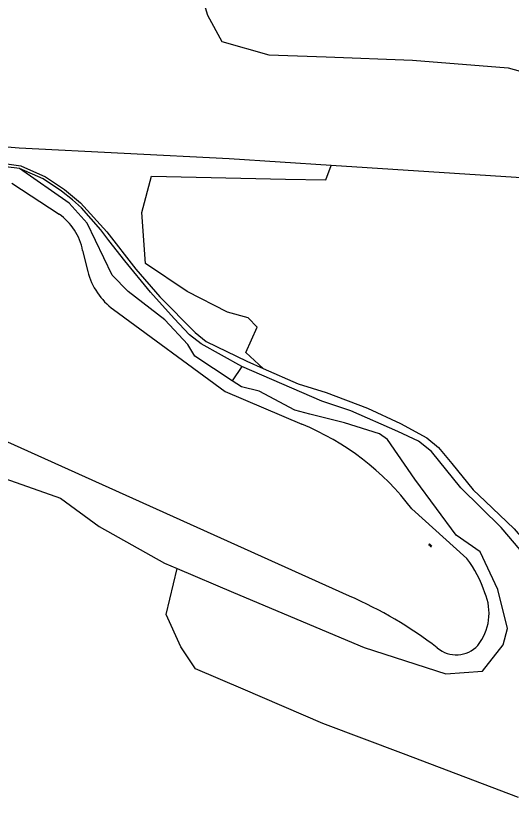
# Model space of a CAD drawing. Extents: x 130998 to 133001, y 398999 to 403002.
# Drawn here: x 131271.7 to 131510.8, y 401355.2 to 401732.2 of the extents above; entities that cross this region are included whole.
import ezdxf

# ---------------------------------------------------------------- set-up
doc = ezdxf.new("R2010")
doc.units = 0
for name, color, linetype in [('gg-knt-bronhoudergrens', 7, 'Continuous'), ('gg-knt-onverhard', 7, 'Continuous'), ('gg-kntw-bovenkant insteek waterloop', 7, 'Continuous'), ('gg-kntw-waterlijn', 7, 'Continuous'), ('gt-grn-groengrens', 7, 'Continuous'), ('gt-symb-watersymbool', 7, 'Continuous'), ('gx-grn-maaiveld', 7, 'Continuous')]:
    doc.layers.add(name, color=color, linetype=linetype)

# ---------------------------------------------------------------- blocks, each defined once
blk = doc.blocks.new('gt0-WA')
at = {"layer": 'gt-symb-watersymbool'}
for centre, start, end in [((-0.32, 0.02), 28.0725, 151.9275), ((0.43, 0.42), 208.0725, 331.9275), ((-0.32, -0.43), 28.0725, 151.9275), ((0.43, -0.03), 208.0725, 331.9275)]:
    blk.add_arc(centre, 0.425, start, end, dxfattribs=at)

msp = doc.modelspace()

# ---------------------------------------------------------------- linework, layer by layer
at = {"layer": 'gg-knt-bronhoudergrens'}
for points in [[(131423.93, 401659.92), (131374.71, 401663.13), (131273.46, 401668.23), (131259.94, 401669.36)], [(131514.27, 401355.22), (131458.82, 401376.16), (131419.8, 401390.9), (131381.46, 401407.35), (131358.42, 401417.24), (131351.36, 401427.8), (131344.37, 401443.45), (131349.52, 401465.56)]]:
    msp.add_lwpolyline(points, dxfattribs=at)
at = {"layer": 'gg-knt-onverhard'}
for points in [[(131259.94, 401669.36), (131257.16, 401666.52), (131253.64, 401663.87), (131250.39, 401661.93), (131257.77, 401661.56), (131265.14, 401661.02), (131274.15, 401659.68), (131286.14, 401654.46), (131295.31, 401648.38), (131302.99, 401641.86), (131315.7, 401627.87), (131329.66, 401609.98), (131341.24, 401596.53), (131358.35, 401579.37), (131363.57, 401575.03), (131383.21, 401565.53), (131391.01, 401562)], [(131380.74, 401563.01), (131361.12, 401573.87), (131355.49, 401578.26), (131348.18, 401586.08), (131336.71, 401598.87), (131324.31, 401613.92), (131316.69, 401623.72), (131312.73, 401628.81), (131308.07, 401634.16), (131303.41, 401639.51), (131299.1, 401643.41), (131293.87, 401647.6), (131284.9, 401653.47), (131273.55, 401658.39)], [(131547.54, 401449.08), (131538.68, 401454.44), (131517.74, 401471.43), (131505.8, 401485.35), (131486.43, 401504.51), (131472.28, 401522.06), (131465.96, 401526.96), (131456, 401531.71), (131433.4, 401541.58), (131419.43, 401546.19), (131380.74, 401563.01)], [(131391.01, 401562), (131407.92, 401554.57), (131421.43, 401550.46), (131441.43, 401542.95), (131457.31, 401535.52), (131470.03, 401528.59), (131475.66, 401523.94), (131481.98, 401516.17), (131492.34, 401503.44), (131498.06, 401498.02), (131512.18, 401484.64), (131521.07, 401474.27), (131536.48, 401460.27), (131547.31, 401452.04), (131553.73, 401448.67)]]:
    msp.add_lwpolyline(points, dxfattribs=at)
at = {"layer": 'gg-kntw-bovenkant insteek waterloop'}
for points in [[(131273.55, 401658.39), (131260.2, 401660), (131248.56, 401659.67)], [(131376.06, 401556.13), (131358.18, 401568.02), (131354.79, 401573.63), (131343.73, 401585.48), (131325.95, 401599.1), (131318.26, 401606.96), (131306.24, 401632.11), (131297.59, 401641.73), (131273.55, 401658.39)], [(131216.83, 401596.38), (131215.87, 401561.77), (131222.6, 401534.53), (131228.85, 401527.64), (131249.96, 401514.83), (131293.26, 401499.44), (131312.02, 401485.78), (131343.44, 401468.16), (131349.52, 401465.56)], [(131349.52, 401465.56), (131376.74, 401453.93), (131439.71, 401427.5), (131479.13, 401414.84), (131496.91, 401416.12), (131506.85, 401428.78), (131508.93, 401436.63), (131504.29, 401455.38), (131495.79, 401473.64), (131484.12, 401481.59), (131474.64, 401494.47), (131464.26, 401508.59), (131451.09, 401527.72), (131447.24, 401530.52), (131430.34, 401535.89), (131413.53, 401540.05), (131406.38, 401541.9), (131389.08, 401551.03), (131380.59, 401553.12), (131376.06, 401556.13)]]:
    msp.add_lwpolyline(points, dxfattribs=at)
at = {"layer": 'gg-kntw-waterlijn'}
for p, q in [((131269.84, 401651.32), (131292.66, 401636.38)), ((131304, 401618.88), (131306.46, 401608.82)), ((131432.68, 401452.3), (131255.3, 401532.1)), ((131462.74, 401494.4), (131489.29, 401470.45))]:
    msp.add_line(p, q, dxfattribs=at)
msp.add_lwpolyline([(131318.87, 401590.4), (131372.76, 401551), (131409.67, 401535.19)], dxfattribs=at)
for centre, radius, start, end in [((131277.54, 401614.16), 26.88, 10.1081, 55.7618), ((131338.88, 401617.27), 33.49, 194.5996, 233.3271), ((131361.62, 401417.77), 126.88, 37.157, 67.7434), ((131442.72, 401435.5), 58.22, 18.3117, 36.8882), ((131349.24, 401262.43), 207.4, 52.6593, 66.2772), ((131475.15, 401443.99), 24.86, 321.4618, 23.2385), ((131484.2, 401438.11), 14.16, 229.6739, 317.2318)]:
    msp.add_arc(centre, radius, start, end, dxfattribs=at)
at = {"layer": 'gt-grn-groengrens'}
for p, q in [((131382.73, 401569.66), (131391.01, 401562)), ((131380.74, 401563.01), (131376.06, 401556.13))]:
    msp.add_line(p, q, dxfattribs=at)
msp.add_lwpolyline([(131382.73, 401569.66), (131388.13, 401581.98), (131383.84, 401586.4), (131373.88, 401589.17), (131354.38, 401599.13), (131334.25, 401612.71), (131332.56, 401637.17), (131337.16, 401654.84), (131401.78, 401653.39), (131421.35, 401652.95), (131423.93, 401659.92)], dxfattribs=at)
at = {"layer": 'gx-grn-maaiveld'}
for points in [[(131355.6, 401743.85), (131361.64, 401741.11), (131364.28, 401732.35), (131371.18, 401719.67), (131393.86, 401713.33), (131421.5, 401712.3), (131463.13, 401710.73), (131509.29, 401707.01), (131520.84, 401703.85), (131527.86, 401698.78), (131541.77, 401700.6), (131542.78, 401711.07), (131554.27, 401710.76), (131612.51, 401709.23), (131631.61, 401707.42)], [(131627.93, 401646.95), (131589.93, 401649.09), (131423.93, 401659.92)]]:
    msp.add_lwpolyline(points, dxfattribs=at)

# ---------------------------------------------------------------- block references
at = {"layer": 'gt-symb-watersymbool', "rotation": -21.535364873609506}
msp.add_blockref('gt0-WA', (131471.59, 401476.73), dxfattribs=at)

doc.saveas('drawing.dxf')
